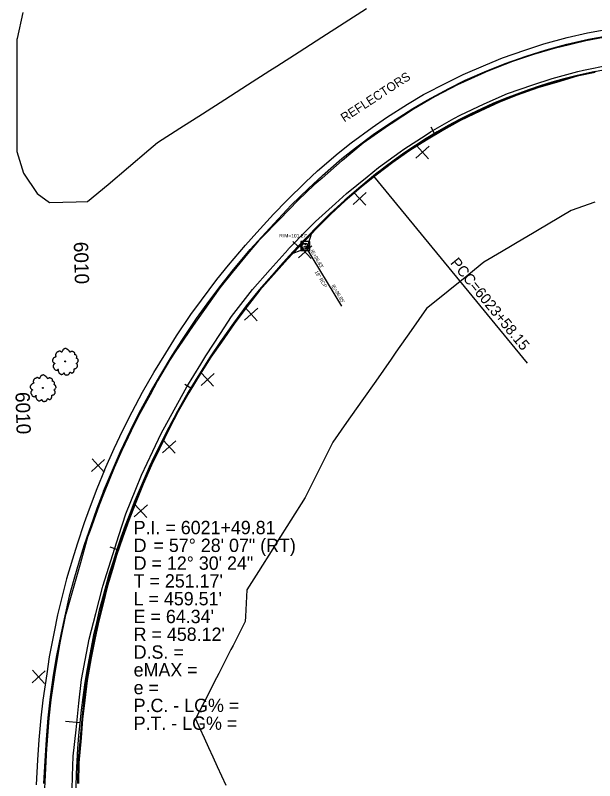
# Model space of a CAD drawing. Extents: x 2132221 to 2141942, y 535736 to 547298.
# Drawn here: x 2137269.5 to 2137595.1, y 540505.4 to 540935.8 of the extents above; entities that cross this region are included whole.
import ezdxf

# ---------------------------------------------------------------- set-up
doc = ezdxf.new("R2010")
doc.units = 0
for name, color, linetype in [('RD_EX_Conc', 7, 'Continuous'), ('RD_EX_DR_Inlet', 7, 'Continuous'), ('RD_EX_DR_Inlet_txCode', 7, 'Continuous'), ('RD_EX_DR_Pipe', 7, 'Continuous'), ('RD_EX_DR_Pipe_txCode', 7, 'Continuous'), ('RD_EX_Misc', 7, 'Continuous'), ('RD_EX_Misc_txCode', 7, 'Continuous'), ('RD_EX_Road', 7, 'Continuous'), ('RD_EX_VEG', 7, 'Continuous'), ('RD_HC_Cl', 7, 'Continuous'), ('RD_HC_Data', 7, 'Continuous'), ('RD_HC_Data_Tic', 7, 'Continuous'), ('RD_HC_TX_Sta50', 7, 'Continuous')]:
    doc.layers.add(name, color=color, linetype=linetype)

msp = doc.modelspace()

# ---------------------------------------------------------------- linework, layer by layer
at = {"layer": 'RD_EX_Conc'}
for points in [[(2137318.98, 540668.22), (2137324.02, 540680.03), (2137328.54, 540690.44), (2137334.23, 540702.34), (2137338.91, 540711.93), (2137345.47, 540723.94), (2137350.73, 540732.95), (2137357.6, 540744.46), (2137363.37, 540753.52), (2137371.24, 540765.22), (2137377.24, 540773.61), (2137384.37, 540783.05), (2137392.12, 540792.82), (2137401.56, 540804.02), (2137407.99, 540811.24), (2137417.16, 540821.13), (2137424.61, 540828.91), (2137434.34, 540838.39), (2137442.08, 540845.66), (2137453, 540855.2), (2137460.59, 540861.22), (2137471.34, 540869.24), (2137480.26, 540875.32), (2137492.82, 540883.29), (2137501.03, 540888.08), (2137513.15, 540894.66), (2137522.3, 540899.2), (2137534.41, 540904.53), (2137544.86, 540908.75), (2137556.59, 540912.84), (2137567.86, 540916.43), (2137579.43, 540919.49), (2137591.56, 540922.25), (2137604.25, 540924.64)], [(2137595.4, 540903.61), (2137585.32, 540901.48), (2137573.55, 540898.06), (2137563.16, 540894.98), (2137551.58, 540890.9), (2137541.61, 540886.96), (2137530.76, 540881.93), (2137519.75, 540876.63), (2137510.37, 540871.43), (2137500.5, 540865.58), (2137491.18, 540859.65), (2137481.63, 540853.02), (2137472.3, 540845.95), (2137463.9, 540839.13), (2137454.96, 540831.35), (2137446.76, 540823.94), (2137438.54, 540815.68), (2137436.04, 540812.96), (2137425.6, 540801.95), (2137422.45, 540798.64), (2137406.93, 540781.15), (2137399.7, 540772.05), (2137392.55, 540762.34), (2137385.29, 540752.05), (2137379.4, 540743.48), (2137373.37, 540734), (2137367.03, 540723.55), (2137361.03, 540712.91), (2137356.21, 540703.53), (2137350.55, 540692.03), (2137346.09, 540682.76), (2137341.43, 540672.1), (2137336.78, 540660.81), (2137333.29, 540651.64), (2137329.91, 540642.39), (2137326.43, 540631.95), (2137324.05, 540624.08), (2137321.36, 540614.88), (2137318.87, 540604.87), (2137316.45, 540595.26), (2137314.2, 540584.88), (2137312.05, 540574.5), (2137309.87, 540561.75), (2137308.51, 540550.75), (2137307.34, 540539.91), (2137306.41, 540529.43), (2137305.21, 540515.49), (2137304.96, 540503.76)], [(2137425.6, 540801.95), (2137433.43, 540805.1), (2137436.04, 540812.96)], [(2137318.98, 540668.22), (2137315.28, 540658.38), (2137311.86, 540648.79), (2137308.14, 540638.06), (2137305.33, 540628.8), (2137302.35, 540618.47), (2137299.82, 540609.07), (2137297.26, 540598.09), (2137295.18, 540588.55), (2137292.61, 540575.77), (2137290.83, 540564.69), (2137289.13, 540552.63), (2137287.8, 540540.66), (2137286.83, 540528.66), (2137285.99, 540516.56), (2137285.37, 540503.78)]]:
    msp.add_lwpolyline(points, dxfattribs=at)
at = {"layer": 'RD_EX_DR_Inlet'}
msp.add_line((2137434.98, 540803.54), (2137434.98, 540808.54), dxfattribs=at)
msp.add_lwpolyline([(2137434.98, 540803.54), (2137434.98, 540808.54), (2137429.98, 540808.54), (2137429.98, 540803.54)], close=True, dxfattribs=at)
for centre, radius in [((2137432.41, 540805.93), 1.75), ((2137431.86, 540805.55), 0.175), ((2137432.42, 540806.85), 0.175), ((2137433.2, 540805.9), 0.175)]:
    msp.add_circle(centre, radius, dxfattribs=at)
at = {"layer": 'RD_EX_DR_Pipe'}
msp.add_line((2137432.38, 540805.99), (2137452.76, 540772.21), dxfattribs=at)
at = {"layer": 'RD_EX_Misc'}
for p, q in [((2137494.67, 540855.42), (2137502.02, 540862.2)), ((2137494.96, 540862.49), (2137501.74, 540855.14)), ((2137459.34, 540829.3), (2137466.69, 540836.08)), ((2137459.62, 540836.36), (2137466.4, 540829.01)), ((2137428.71, 540799.32), (2137436.06, 540806.1)), ((2137428.99, 540806.39), (2137435.77, 540799.04)), ((2137398.37, 540764.34), (2137405.72, 540771.13)), ((2137398.65, 540771.41), (2137405.44, 540764.06)), ((2137373.87, 540727.57), (2137381.22, 540734.35)), ((2137374.16, 540734.63), (2137380.94, 540727.28)), ((2137352.27, 540689.76), (2137359.61, 540696.54)), ((2137352.55, 540696.82), (2137359.33, 540689.47)), ((2137312.33, 540679.23), (2137319.67, 540686.02)), ((2137312.61, 540686.3), (2137319.39, 540678.95)), ((2137336.36, 540653.68), (2137343.71, 540660.47)), ((2137336.65, 540660.75), (2137343.43, 540653.4)), ((2137278.9, 540560.39), (2137286.25, 540567.18)), ((2137279.18, 540567.46), (2137285.96, 540560.11))]:
    msp.add_line(p, q, dxfattribs=at)
for points in [[(2137604.06, 540924.04), (2137590.17, 540921.37), (2137575.57, 540917.91), (2137572.83, 540917.26), (2137560.71, 540913.77), (2137548.98, 540909.8), (2137535.01, 540904.33), (2137533.31, 540903.67), (2137519.64, 540897.5), (2137518.36, 540896.93), (2137505.05, 540889.84), (2137493.22, 540882.93), (2137480.66, 540874.72), (2137477.31, 540872.52), (2137465.07, 540863.84), (2137464.97, 540863.77), (2137453.42, 540854.19), (2137453.22, 540854.03), (2137441.87, 540844.23), (2137437.41, 540840.38), (2137428.42, 540831.78), (2137417.98, 540821.01), (2137407.54, 540810.23), (2137406.21, 540808.86), (2137400.87, 540802.82), (2137391.42, 540791.17), (2137384.38, 540782.5), (2137377.97, 540773.62), (2137369.46, 540761.27), (2137360.96, 540748.91), (2137360.15, 540747.73), (2137356.19, 540741.63), (2137349.39, 540730.19), (2137345.29, 540722.4), (2137339.38, 540711.8), (2137334.55, 540702.21), (2137329.31, 540691.03), (2137325.01, 540681.35), (2137319.45, 540667.42), (2137316.59, 540660.28), (2137311.52, 540646.17), (2137310.13, 540642.3), (2137306.04, 540627.87), (2137301.96, 540613.43), (2137297.88, 540599), (2137297.76, 540598.58), (2137294.73, 540583.89), (2137293.88, 540579.77), (2137291.6, 540564.94), (2137289.42, 540550.78), (2137288.29, 540540.61), (2137287.12, 540525.66), (2137286.94, 540523.45), (2137286.71, 540515.92), (2137285.93, 540500.94)], [(2137301.27, 540492.96), (2137301.68, 540507.96), (2137301.99, 540519.14), (2137303.61, 540534.05), (2137305.23, 540548.96), (2137306.69, 540562.33), (2137309.54, 540577.05), (2137311.06, 540584.91), (2137314.74, 540599.45), (2137318.41, 540613.99), (2137318.6, 540614.74), (2137323.18, 540629.02), (2137327.75, 540643.31), (2137331.62, 540655.38), (2137337.22, 540669.29), (2137340.41, 540677.21), (2137346.83, 540690.77), (2137351.52, 540700.7), (2137358.72, 540713.86), (2137365.8, 540726.81), (2137373.69, 540739.57), (2137376.57, 540744.23), (2137384.78, 540756.78), (2137391.08, 540766.41), (2137400.26, 540778.27), (2137402.85, 540781.61), (2137412.8, 540792.83), (2137422.75, 540804.05), (2137423.07, 540804.4), (2137433.6, 540815.08), (2137438.24, 540819.8), (2137449.35, 540829.88), (2137455.59, 540835.54), (2137467.23, 540845.01), (2137473.61, 540850.21), (2137485.82, 540858.93), (2137487.88, 540860.41), (2137500.45, 540868.6), (2137502.9, 540870.2), (2137515.91, 540877.66), (2137519.42, 540879.68), (2137533.07, 540885.91), (2137546.1, 540891.85), (2137560.31, 540896.64), (2137571.18, 540900.3), (2137585.69, 540904.09), (2137588.84, 540904.91), (2137603.53, 540907.96)]]:
    msp.add_lwpolyline(points, dxfattribs=at)
at = {"layer": 'RD_EX_Road'}
for points in [[(2137319.68, 540679.97), (2137325.07, 540692.1), (2137329.85, 540702.43), (2137335.17, 540712.88), (2137340.94, 540723.79), (2137347.41, 540734.85), (2137354.07, 540745.75), (2137360.01, 540755.52), (2137368.13, 540767.49), (2137374.12, 540775.65), (2137382.71, 540787.12), (2137389.31, 540795.33), (2137398.77, 540806.5), (2137405.16, 540813.68), (2137414.66, 540823.96), (2137422.02, 540831.58), (2137432.53, 540841.86), (2137439.33, 540848.4), (2137450.88, 540858.31), (2137458.25, 540864.12), (2137470.09, 540872.67), (2137478.09, 540878.24), (2137489.84, 540885.73), (2137498.92, 540891.18), (2137512.11, 540898.01), (2137521.13, 540902.43), (2137533.92, 540907.98), (2137543.35, 540911.85), (2137555.81, 540916.21), (2137566.6, 540919.67), (2137579.63, 540923.2), (2137591.11, 540925.96), (2137604.52, 540928.37)], [(2137595.31, 540904.1), (2137585.2, 540901.97), (2137573.41, 540898.54), (2137563, 540895.46), (2137551.41, 540891.37), (2137541.41, 540887.42), (2137530.54, 540882.39), (2137519.52, 540877.07), (2137510.12, 540871.87), (2137500.24, 540866), (2137490.9, 540860.07), (2137481.34, 540853.43), (2137472, 540846.34), (2137463.58, 540839.51), (2137454.63, 540831.73), (2137446.42, 540824.3), (2137438.18, 540816.02), (2137422.08, 540798.97), (2137406.55, 540781.48), (2137399.3, 540772.35), (2137392.14, 540762.64), (2137384.88, 540752.33), (2137378.98, 540743.76), (2137372.94, 540734.26), (2137366.6, 540723.8), (2137360.59, 540713.15), (2137355.76, 540703.76), (2137350.1, 540692.25), (2137345.63, 540682.97), (2137340.96, 540672.3), (2137336.32, 540661), (2137332.82, 540651.81), (2137329.43, 540642.56), (2137325.96, 540632.1), (2137323.57, 540624.22), (2137320.88, 540615.01), (2137318.38, 540604.99), (2137315.97, 540595.38), (2137313.71, 540584.99), (2137311.56, 540574.6), (2137309.38, 540561.83), (2137308.01, 540550.81), (2137306.84, 540539.96), (2137305.91, 540529.47), (2137304.72, 540515.52), (2137304.46, 540503.77)], [(2137319.68, 540679.97), (2137315.38, 540669.58), (2137311.01, 540658.05), (2137308.19, 540650.41), (2137304.18, 540638.44), (2137301.55, 540629.91), (2137298.33, 540618.94), (2137296.11, 540610.7), (2137293.25, 540598.58), (2137291.26, 540589.2), (2137288.55, 540574.96), (2137287.16, 540565.53), (2137284.91, 540550.64), (2137283.78, 540540.72), (2137282.75, 540528.38), (2137281.99, 540517.09), (2137281.3, 540503.04)]]:
    msp.add_lwpolyline(points, dxfattribs=at)
at = {"layer": 'RD_EX_VEG'}
for points in [[(2137273.63, 540937.42), (2137270.48, 540922.75), (2137270.36, 540922.16), (2137270.36, 540907.16), (2137270.36, 540893.3), (2137270.36, 540878.3), (2137270.36, 540872.72), (2137270.36, 540859.09), (2137274.1, 540847.07), (2137281.84, 540835.58), (2137288.79, 540830.5), (2137303.78, 540830.87), (2137310.15, 540831.03), (2137321.62, 540840.71), (2137333.08, 540850.38), (2137344.54, 540860.06), (2137349.42, 540864.17), (2137362.04, 540872.27), (2137374.66, 540880.37), (2137387.29, 540888.47), (2137399.91, 540896.57), (2137412.54, 540904.68), (2137416.46, 540907.19), (2137429.08, 540915.29), (2137441.71, 540923.39), (2137454.33, 540931.5), (2137466.95, 540939.6)], [(2137595.23, 540830.66), (2137581.87, 540825.99), (2137568.97, 540818.35), (2137556.06, 540810.7), (2137555.7, 540810.49), (2137542.79, 540802.85), (2137532.8, 540796.93), (2137521.16, 540787.47), (2137518.57, 540785.37), (2137506.93, 540775.91), (2137500.65, 540770.81), (2137492.03, 540758.54), (2137483.4, 540746.26), (2137480.65, 540742.35), (2137472.02, 540730.08), (2137464.25, 540719.02), (2137455.62, 540706.75), (2137447.85, 540695.69), (2137441.14, 540682.27), (2137434.43, 540668.85), (2137432.3, 540664.59), (2137424.31, 540651.89), (2137416.32, 540639.2), (2137414.14, 540635.73), (2137406.15, 540623.03), (2137399.66, 540612.72), (2137398.81, 540597.75), (2137398.65, 540594.84), (2137391.85, 540581.47), (2137390.64, 540579.08), (2137383.84, 540565.7), (2137382.62, 540563.31), (2137375.83, 540549.94), (2137370.83, 540540.1), (2137373.24, 540534.78), (2137375.66, 540529.45), (2137378.08, 540524.13), (2137380.49, 540518.81), (2137382.91, 540513.48), (2137385.32, 540508.16), (2137387.74, 540502.84)]]:
    msp.add_lwpolyline(points, dxfattribs=at)
for centre, radius in [((2137297.57, 540741.16), 0.25), ((2137297.55, 540741.16), 0.0001), ((2137285.02, 540726.26), 0.25), ((2137285, 540726.26), 0.0001)]:
    msp.add_circle(centre, radius, dxfattribs=at)
for points in [[(2137302.93, 540745.92), (2137302.74, 540746.16), (2137302.45, 540746.33), (2137302.21, 540746.44), (2137302, 540746.56), (2137301.77, 540746.66), (2137301.44, 540746.76), (2137301.14, 540746.79), (2137300.87, 540746.71), (2137300.68, 540746.59), (2137300.44, 540746.44), (2137300.31, 540746.33), (2137300.21, 540746.4), (2137300.12, 540746.53), (2137300.01, 540746.76), (2137299.84, 540746.95), (2137299.67, 540747.13), (2137299.42, 540747.37), (2137299.18, 540747.63), (2137298.96, 540747.8), (2137298.7, 540748), (2137298.35, 540748.19), (2137298.02, 540748.37), (2137297.64, 540748.42), (2137297.12, 540748.28), (2137296.78, 540748.13), (2137296.49, 540748.07), (2137296.26, 540747.66), (2137296.12, 540747.29), (2137295.99, 540747.14), (2137295.73, 540746.8), (2137295.63, 540746.57), (2137295.57, 540746.34), (2137295.5, 540746.38), (2137295.21, 540746.62), (2137294.94, 540746.78), (2137294.48, 540746.94), (2137294.16, 540746.95), (2137293.86, 540746.8), (2137293.58, 540746.58), (2137293.37, 540746.52), (2137293.12, 540746.39), (2137293.04, 540746.36), (2137292.77, 540746.18), (2137292.51, 540745.8), (2137292.27, 540745.54), (2137292.19, 540745.3), (2137292.16, 540745.07), (2137292.09, 540744.77), (2137292.2, 540744.32), (2137292.35, 540744.02), (2137292.46, 540743.85), (2137291.98, 540743.64), (2137291.69, 540743.44), (2137291.31, 540743.26), (2137291.25, 540743.21), (2137290.87, 540742.93), (2137290.73, 540742.6), (2137290.51, 540742.29), (2137290.46, 540742.01), (2137290.43, 540741.6), (2137290.48, 540741.21), (2137290.73, 540740.76), (2137291.02, 540740.48), (2137291.54, 540740.18), (2137291.76, 540740.04), (2137291.61, 540739.94), (2137291.36, 540739.67), (2137291.04, 540739.38), (2137290.91, 540739.05), (2137290.77, 540738.79), (2137290.69, 540738.51), (2137290.74, 540738.12), (2137290.96, 540737.78), (2137291.14, 540737.36), (2137291.39, 540736.98), (2137291.71, 540736.6), (2137292.22, 540736.26), (2137292.5, 540736.14), (2137292.7, 540736.19), (2137293.11, 540736.29), (2137293.24, 540736.48), (2137293.7, 540736.87), (2137293.64, 540736.68), (2137293.5, 540736.31), (2137293.62, 540735.74), (2137293.76, 540735.33), (2137293.97, 540734.88), (2137294.12, 540734.61), (2137294.5, 540734.31), (2137294.8, 540734.08), (2137295.15, 540733.89), (2137295.56, 540733.86), (2137295.88, 540733.92), (2137296.11, 540734.07), (2137296.44, 540734.26), (2137296.6, 540734.35)], [(2137296.6, 540734.35), (2137296.68, 540734.52), (2137296.83, 540734.73), (2137296.86, 540734.65), (2137296.94, 540734.49), (2137297.04, 540734.2), (2137297.14, 540733.99), (2137297.37, 540733.77), (2137297.63, 540733.63), (2137298.14, 540733.49), (2137298.68, 540733.61), (2137299.16, 540733.68), (2137299.45, 540733.84), (2137299.58, 540734.03), (2137299.93, 540734.39), (2137299.98, 540734.7), (2137300.03, 540734.82), (2137300.26, 540735.17), (2137300.35, 540735.15), (2137300.57, 540734.98), (2137300.92, 540734.79), (2137301.2, 540734.67), (2137301.48, 540734.62), (2137301.69, 540734.72), (2137301.97, 540735.01), (2137302.3, 540735.25), (2137302.36, 540735.4), (2137302.4, 540735.58), (2137302.5, 540735.77), (2137302.5, 540735.98), (2137302.55, 540736.15), (2137302.55, 540736.3), (2137302.58, 540736.49), (2137302.55, 540736.7), (2137302.49, 540736.85), (2137302.56, 540736.98), (2137302.81, 540737.01), (2137302.92, 540737.04), (2137303.1, 540737.18), (2137303.51, 540737.25), (2137303.84, 540737.48), (2137304.12, 540737.81), (2137304.29, 540738.03), (2137304.39, 540738.33), (2137304.44, 540738.64), (2137304.48, 540738.85), (2137304.45, 540739.07), (2137304.32, 540739.39), (2137304.19, 540739.61), (2137303.95, 540739.86), (2137303.86, 540740.04), (2137303.91, 540740.06), (2137304.02, 540740.16), (2137304.22, 540740.35), (2137304.5, 540740.71), (2137304.77, 540741.16), (2137304.79, 540741.17), (2137304.9, 540741.42), (2137304.9, 540741.72), (2137304.85, 540741.91), (2137304.81, 540742.15), (2137304.66, 540742.35), (2137304.45, 540742.57), (2137304.23, 540742.73), (2137304.02, 540742.81), (2137303.81, 540742.86), (2137303.87, 540743.01), (2137304.02, 540743.29), (2137304.1, 540743.43), (2137304.13, 540743.66), (2137304.12, 540743.96), (2137303.91, 540744.38), (2137303.43, 540744.78), (2137303.08, 540744.87), (2137302.85, 540744.86), (2137302.91, 540744.98), (2137302.92, 540745.26), (2137302.98, 540745.46), (2137302.95, 540745.67), (2137302.93, 540745.85), (2137302.9, 540745.96)], [(2137290.38, 540731.02), (2137290.2, 540731.26), (2137289.91, 540731.43), (2137289.66, 540731.55), (2137289.46, 540731.66), (2137289.23, 540731.76), (2137288.9, 540731.86), (2137288.6, 540731.89), (2137288.33, 540731.81), (2137288.13, 540731.7), (2137287.9, 540731.55), (2137287.77, 540731.43), (2137287.66, 540731.5), (2137287.58, 540731.63), (2137287.47, 540731.87), (2137287.3, 540732.05), (2137287.13, 540732.23), (2137286.87, 540732.47), (2137286.63, 540732.73), (2137286.41, 540732.9), (2137286.15, 540733.1), (2137285.81, 540733.3), (2137285.48, 540733.47), (2137285.09, 540733.52), (2137284.57, 540733.38), (2137284.23, 540733.24), (2137283.95, 540733.18), (2137283.72, 540732.76), (2137283.58, 540732.4), (2137283.45, 540732.24), (2137283.19, 540731.9), (2137283.09, 540731.67), (2137283.03, 540731.45), (2137282.96, 540731.48), (2137282.67, 540731.73), (2137282.39, 540731.88), (2137281.94, 540732.04), (2137281.62, 540732.05), (2137281.31, 540731.91), (2137281.04, 540731.69), (2137280.82, 540731.62), (2137280.57, 540731.49), (2137280.5, 540731.46), (2137280.23, 540731.28), (2137279.96, 540730.9), (2137279.72, 540730.64), (2137279.64, 540730.4), (2137279.62, 540730.17), (2137279.55, 540729.87), (2137279.66, 540729.43), (2137279.8, 540729.12), (2137279.92, 540728.96), (2137279.43, 540728.75), (2137279.14, 540728.55), (2137278.76, 540728.37), (2137278.71, 540728.32), (2137278.33, 540728.03), (2137278.19, 540727.7), (2137277.96, 540727.39), (2137277.92, 540727.11), (2137277.88, 540726.71), (2137277.94, 540726.31), (2137278.18, 540725.86), (2137278.47, 540725.58), (2137278.99, 540725.28), (2137279.21, 540725.15), (2137279.07, 540725.05), (2137278.81, 540724.77), (2137278.5, 540724.49), (2137278.36, 540724.16), (2137278.23, 540723.9), (2137278.14, 540723.62), (2137278.2, 540723.23), (2137278.41, 540722.88), (2137278.59, 540722.47), (2137278.84, 540722.09), (2137279.16, 540721.7), (2137279.68, 540721.36), (2137279.96, 540721.24), (2137280.15, 540721.29), (2137280.56, 540721.4), (2137280.7, 540721.59), (2137281.15, 540721.97), (2137281.09, 540721.78), (2137280.95, 540721.42), (2137281.07, 540720.84), (2137281.21, 540720.43), (2137281.43, 540719.98), (2137281.57, 540719.71), (2137281.95, 540719.41), (2137282.26, 540719.19), (2137282.61, 540719), (2137283.01, 540718.96), (2137283.33, 540719.02), (2137283.57, 540719.17), (2137283.89, 540719.37), (2137284.06, 540719.45)], [(2137284.06, 540719.45), (2137284.13, 540719.62), (2137284.28, 540719.83), (2137284.32, 540719.76), (2137284.4, 540719.59), (2137284.49, 540719.31), (2137284.59, 540719.09), (2137284.83, 540718.87), (2137285.09, 540718.73), (2137285.6, 540718.59), (2137286.13, 540718.71), (2137286.61, 540718.78), (2137286.9, 540718.94), (2137287.03, 540719.13), (2137287.38, 540719.49), (2137287.43, 540719.81), (2137287.49, 540719.93), (2137287.72, 540720.27), (2137287.8, 540720.25), (2137288.03, 540720.08), (2137288.37, 540719.89), (2137288.65, 540719.77), (2137288.93, 540719.73), (2137289.15, 540719.82), (2137289.42, 540720.11), (2137289.75, 540720.35), (2137289.81, 540720.5), (2137289.85, 540720.68), (2137289.95, 540720.87), (2137289.96, 540721.08), (2137290, 540721.26), (2137290.01, 540721.4), (2137290.03, 540721.59), (2137290.01, 540721.8), (2137289.94, 540721.95), (2137290.02, 540722.09), (2137290.27, 540722.11), (2137290.37, 540722.14), (2137290.56, 540722.28), (2137290.97, 540722.35), (2137291.29, 540722.58), (2137291.57, 540722.91), (2137291.74, 540723.13), (2137291.84, 540723.43), (2137291.89, 540723.74), (2137291.93, 540723.95), (2137291.91, 540724.17), (2137291.78, 540724.49), (2137291.65, 540724.71), (2137291.41, 540724.97), (2137291.31, 540725.15), (2137291.36, 540725.16), (2137291.48, 540725.26), (2137291.68, 540725.45), (2137291.96, 540725.81), (2137292.22, 540726.26), (2137292.24, 540726.28), (2137292.36, 540726.52), (2137292.35, 540726.82), (2137292.31, 540727.02), (2137292.26, 540727.25), (2137292.11, 540727.45), (2137291.91, 540727.67), (2137291.69, 540727.84), (2137291.48, 540727.92), (2137291.27, 540727.96), (2137291.33, 540728.12), (2137291.48, 540728.39), (2137291.56, 540728.53), (2137291.58, 540728.76), (2137291.58, 540729.06), (2137291.36, 540729.48), (2137290.89, 540729.89), (2137290.54, 540729.97), (2137290.31, 540729.96), (2137290.36, 540730.08), (2137290.38, 540730.37), (2137290.44, 540730.56), (2137290.41, 540730.77), (2137290.38, 540730.95), (2137290.35, 540731.06)]]:
    msp.add_spline(points, degree=3, dxfattribs=at)
at = {"layer": 'RD_HC_Cl'}
for centre, radius, start, end in [((2137651.45, 540623.13), 286.38, 39.4681, 129.0936), ((2137761.43, 540491.21), 458.12, 129.3647, 186.8334)]:
    msp.add_arc(centre, radius, start, end, dxfattribs=at)
at = {"layer": 'RD_HC_Data'}
msp.add_line((2137470.87, 540845.4), (2137557.13, 540740.24), dxfattribs=at)
at = {"layer": 'RD_HC_Data_Tic'}
for p, q in [((2137505.16, 540869.33), (2137503.11, 540872.77)), ((2137428.37, 540805.77), (2137425.46, 540808.51)), ((2137368.15, 540726.18), (2137364.72, 540728.23)), ((2137326.6, 540635.44), (2137322.81, 540636.7)), ((2137305.69, 540537.85), (2137297.73, 540538.67))]:
    msp.add_line(p, q, dxfattribs=at)

# ---------------------------------------------------------------- texts
at = {"layer": 'RD_EX_DR_Inlet_txCode'}
msp.add_text("RIM=101.27'", height=2, dxfattribs=at).set_placement((2137417.83, 540810.84))
for s, p in [("IE=96.83'", (2137435.17, 540803.32)), ("IE=96.85'", (2137447, 540783.7))]:
    msp.add_text(s, height=2, rotation=301.0968, dxfattribs=at).set_placement(p)
at = {"layer": 'RD_EX_DR_Pipe_txCode'}
msp.add_text('18" RCP', height=2, rotation=301.0968, dxfattribs=at).set_placement((2137437.64, 540791.47))
at = {"layer": 'RD_EX_Misc_txCode'}
msp.add_text('REFLECTORS', height=5, rotation=33.0659, dxfattribs=at).set_placement((2137454.4, 540875.51))
at = {"layer": 'RD_HC_Data'}
msp.add_text('PCC=6023+58.15', height=6, rotation=309.3647, dxfattribs=at).set_placement((2137513.64, 540796.41))
for s, p in [('P.I. = 6021+49.81', (2137336, 540644)), ('D', (2137336, 540634)), ('    = 57%%d 28\' 07" (RT)', (2137336, 540634)), ('D = 12%%d 30\' 24"', (2137336, 540624)), ("T = 251.17'", (2137336, 540614)), ("L = 459.51'", (2137336, 540604)), ("E = 64.34'", (2137336, 540594)), ("R = 458.12'", (2137336, 540584)), ('D.S. = ', (2137336, 540574)), ('eMAX = ', (2137336, 540564)), ('e = ', (2137336, 540554)), ('P.C. - LG% = ', (2137336, 540544)), ('P.T. - LG% = ', (2137336, 540534))]:
    msp.add_text(s, height=7.5, dxfattribs=at).set_placement(p)
at = {"layer": 'RD_HC_TX_Sta50'}
for rotation, p in [(271.623, (2137302.33, 540808.31)), (271.6792, (2137269.55, 540723.87)), (271.6792, (2137269.55, 540723.87))]:
    msp.add_text('6010', height=8, rotation=rotation, dxfattribs=at).set_placement(p)

doc.saveas('drawing.dxf')
